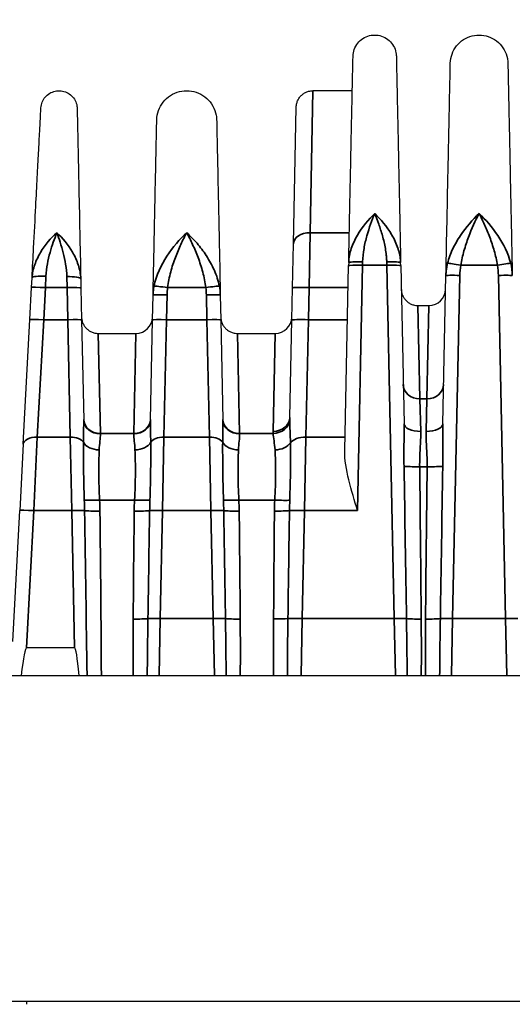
# Model space of a CAD drawing. Header units: millimetres. Extents: x 399 to 6233, y -1870 to 1602.
# Tile 612 of 656: x 5331 to 5349, y 654 to 689. Entities that reach past the tile are written whole.
import ezdxf

# ---------------------------------------------------------------- set-up
doc = ezdxf.new("R2010")
doc.units = ezdxf.units.MM
for name, color, linetype, lineweight in [('AM_5', 3, 'Continuous', 25), ('可見 (ISO)', 7, 'Continuous', 25), ('窄部可見 (ISO)', 7, 'Continuous', 35)]:
    doc.layers.add(name, color=color, linetype=linetype, lineweight=lineweight)
doc.styles.add('尺寸標註', font='romans.shx', dxfattribs={"bigfont": 'CHINESET.SHX'})
doc.dimstyles.new('CNS1$0', dxfattribs={"dimtxt": 2.5, "dimasz": 2.5, "dimexe": 1, "dimexo": 1, "dimgap": 1.5, "dimtad": 1, "dimtoh": 1, "dimdec": 1, "dimdsep": 46, "dimtxsty": '尺寸標註', "dimcen": 0, "dimclrd": 2, "dimclre": 2, "dimclrt": 1, "dimadec": 0, "dimazin": 2, "dimtp": 0.1, "dimtm": 0.1, "dimtfac": 0.71, "dimtdec": 1, "dimtmove": 0, "dimatfit": 0, "dimfxl": 0, "dimlwd": 13, "dimlwe": 13, "dimarcsym": 0})

# ---------------------------------------------------------------- blocks, each defined once
blk = doc.blocks.new('*D305')
at = {"layer": 'AM_5', "color": 2, "lineweight": 13}
for p, q in [((5352.221, 707.522), (5306.894, 707.522)), ((5307.894, 705.022), (5307.894, 609.522)), ((5325.386, 607.022), (5306.894, 607.022))]:
    blk.add_line(p, q, dxfattribs=at)
at = {"layer": 'AM_5', "color": 2, "lineweight": -2}
for points in [[(5307.477, 705.022), (5308.311, 705.022), (5307.894, 707.522)], [(5307.477, 609.522), (5308.311, 609.522), (5307.894, 607.022)]]:
    blk.add_solid(points, dxfattribs=at)
at = {"layer": 'Defpoints', "color": 0, "lineweight": -2}
for p in [(5353.221, 707.522), (5307.894, 607.022), (5326.386, 607.022)]:
    blk.add_point(p, dxfattribs=at)
at = {"layer": 'AM_5', "color": 1, "insert": (5305.144, 657.272), "char_height": 2.5, "attachment_point": 5, "rotation": 90, "style": '尺寸標註'}
blk.add_mtext('100.5', dxfattribs=at)

msp = doc.modelspace()

# ---------------------------------------------------------------- linework, layer by layer
at = {"layer": '可見 (ISO)'}
for p, q in [((5343.083, 686.322), (5341.67, 686.322)), ((5340.968, 680.819), (5341.07, 685.734)), ((5340.935, 679.243), (5340.968, 680.819)), ((5342.954, 680.151), (5342.951, 680.047)), ((5344.821, 680.047), (5344.819, 680.151)), ((5342.812, 673.406), (5342.951, 680.047)), ((5344.821, 680.047), (5344.94, 674.367)), ((5331.564, 679.261), (5331.582, 679.605)), ((5333.331, 679.566), (5333.338, 679.237)), ((5346.332, 674.367), (5346.444, 679.685)), ((5331.504, 678.109), (5331.564, 679.26)), ((5333.338, 679.245), (5333.362, 678.093)), ((5340.91, 678.092), (5340.935, 679.243)), ((5335.91, 678.093), (5335.929, 678.985)), ((5338.343, 678.985), (5338.362, 678.093)), ((5345.439, 678.609), (5345.834, 678.609)), ((5331.269, 673.627), (5331.504, 678.109)), ((5333.362, 678.093), (5333.437, 674.499)), ((5335.835, 674.499), (5335.91, 678.093)), ((5338.362, 678.093), (5338.437, 674.499)), ((5340.837, 674.595), (5340.91, 678.092)), ((5333.96, 677.609), (5335.313, 677.609)), ((5338.96, 677.609), (5340.313, 677.609)), ((5331.269, 673.627), (5331.145, 671.255)), ((5330.898, 666.544), (5331.145, 671.255)), ((5333.109, 666.322), (5331.386, 666.322)), ((5330.636, 665.322), (5435.136, 665.322)), ((5437.636, 653.622), (5328.136, 653.622)), ((5331.386, 653.622), (5331.386, 653.522))]:
    msp.add_line(p, q, dxfattribs=at)
for centre in [(5345.834, 679.209), (5335.313, 678.209), (5340.313, 678.209)]:
    msp.add_arc(centre, 0.6, 270, 358.8, dxfattribs=at)
for centre, major_axis, ratio, start_param, end_param in [((5330.136, 642.449), (-1.251, -23.873), 0.020916, 3.142688, 3.433153), ((5333.608, 642.449), (0.5, -23.873), 0.02094, 2.85069, 3.141154)]:
    msp.add_ellipse(centre, major_axis=major_axis, ratio=ratio, start_param=start_param, end_param=end_param, dxfattribs=at)
for points, knots in [([(5343.109, 687.561), (5343.11, 687.644), (5343.126, 687.728), (5343.183, 687.886), (5343.225, 687.962), (5343.33, 688.094), (5343.394, 688.152), (5343.535, 688.243), (5343.615, 688.278), (5343.778, 688.319), (5343.864, 688.326), (5344.032, 688.313), (5344.116, 688.292), (5344.271, 688.225), (5344.344, 688.179), (5344.469, 688.066), (5344.523, 687.998), (5344.606, 687.851), (5344.635, 687.77), (5344.658, 687.646), (5344.663, 687.603), (5344.664, 687.561)], [0, 0, 0, 0, 0.0250428, 0.0250428, 0.0503287, 0.0503287, 0.0756059, 0.0756059, 0.1008834, 0.1008834, 0.1261608, 0.1261608, 0.1514383, 0.1514383, 0.1767157, 0.1767157, 0.2019932, 0.2019932, 0.2272707, 0.2272707, 0.2400159, 0.2400159, 0.2400159, 0.2400159]), ([(5346.603, 687.311), (5346.606, 687.422), (5346.627, 687.534), (5346.702, 687.744), (5346.758, 687.844), (5346.897, 688.019), (5346.982, 688.096), (5347.17, 688.218), (5347.276, 688.263), (5347.493, 688.318), (5347.607, 688.328), (5347.831, 688.31), (5347.942, 688.282), (5348.148, 688.193), (5348.244, 688.131), (5348.411, 687.982), (5348.482, 687.892), (5348.592, 687.697), (5348.631, 687.589), (5348.662, 687.423), (5348.668, 687.367), (5348.669, 687.311)], [0, 0, 0, 0, 0.0333167, 0.0333167, 0.0669019, 0.0669019, 0.1004774, 0.1004774, 0.1340532, 0.1340532, 0.167629, 0.167629, 0.2012048, 0.2012048, 0.2347806, 0.2347806, 0.2683564, 0.2683564, 0.3019323, 0.3019323, 0.3188115, 0.3188115, 0.3188115, 0.3188115]), ([(5342.954, 680.151), (5342.962, 680.557), (5342.97, 680.952), (5342.978, 681.325), (5342.981, 681.485), (5342.985, 681.643), (5342.988, 681.799), (5342.999, 682.318), (5343.009, 682.807), (5343.019, 683.264), (5343.028, 683.72), (5343.037, 684.143), (5343.045, 684.533), (5343.053, 684.923), (5343.061, 685.28), (5343.068, 685.6), (5343.07, 685.711), (5343.072, 685.817), (5343.074, 685.919), (5343.078, 686.111), (5343.082, 686.287), (5343.085, 686.446), (5343.09, 686.689), (5343.095, 686.895), (5343.098, 687.061), (5343.105, 687.394), (5343.109, 687.561), (5343.109, 687.561)], [0.0264933, 0.0264933, 0.0264933, 0.0264933, 0.0679433, 0.0679433, 0.0679433, 0.0856819, 0.0856819, 0.0856819, 0.1448706, 0.1448706, 0.1448706, 0.2040592, 0.2040592, 0.2040592, 0.2632479, 0.2632479, 0.2632479, 0.2837247, 0.2837247, 0.2837247, 0.3224365, 0.3224365, 0.3224365, 0.3816251, 0.3816251, 0.3816251, 0.5, 0.5, 0.5, 0.5]), ([(5344.664, 687.561), (5344.664, 687.561), (5344.667, 687.394), (5344.674, 687.061), (5344.678, 686.895), (5344.682, 686.69), (5344.687, 686.446), (5344.69, 686.287), (5344.694, 686.111), (5344.698, 685.919), (5344.7, 685.817), (5344.702, 685.711), (5344.705, 685.6), (5344.711, 685.28), (5344.719, 684.923), (5344.727, 684.533), (5344.735, 684.144), (5344.744, 683.72), (5344.754, 683.264), (5344.763, 682.807), (5344.773, 682.318), (5344.784, 681.799), (5344.788, 681.643), (5344.791, 681.485), (5344.794, 681.325), (5344.802, 680.952), (5344.81, 680.557), (5344.819, 680.151)], [0.5000077, 0.5000077, 0.5000077, 0.5000077, 0.6183797, 0.6183797, 0.6183797, 0.6775684, 0.6775684, 0.6775684, 0.7162875, 0.7162875, 0.7162875, 0.736757, 0.736757, 0.736757, 0.7959457, 0.7959457, 0.7959457, 0.8551343, 0.8551343, 0.8551343, 0.914323, 0.914323, 0.914323, 0.9320642, 0.9320642, 0.9320642, 0.9735087, 0.9735087, 0.9735087, 0.9735087]), ([(5346.444, 679.685), (5346.455, 680.201), (5346.465, 680.697), (5346.475, 681.162), (5346.476, 681.238), (5346.478, 681.313), (5346.479, 681.389), (5346.491, 681.925), (5346.501, 682.429), (5346.511, 682.897), (5346.521, 683.364), (5346.53, 683.798), (5346.538, 684.198), (5346.547, 684.598), (5346.554, 684.966), (5346.561, 685.295), (5346.564, 685.434), (5346.567, 685.566), (5346.57, 685.692), (5346.573, 685.862), (5346.576, 686.02), (5346.579, 686.164), (5346.585, 686.414), (5346.589, 686.626), (5346.593, 686.797), (5346.6, 687.139), (5346.603, 687.311), (5346.603, 687.311)], [0.0267397, 0.0267397, 0.0267397, 0.0267397, 0.0775919, 0.0775919, 0.0775919, 0.0858976, 0.0858976, 0.0858976, 0.1450554, 0.1450554, 0.1450554, 0.2042133, 0.2042133, 0.2042133, 0.2633711, 0.2633711, 0.2633711, 0.2884173, 0.2884173, 0.2884173, 0.322529, 0.322529, 0.322529, 0.3816868, 0.3816868, 0.3816868, 0.5, 0.5, 0.5, 0.5]), ([(5348.669, 687.311), (5348.669, 687.311), (5348.672, 687.139), (5348.68, 686.797), (5348.685, 686.527), (5348.693, 686.158), (5348.703, 685.692), (5348.705, 685.566), (5348.708, 685.434), (5348.711, 685.295), (5348.718, 684.966), (5348.726, 684.598), (5348.734, 684.198), (5348.742, 683.798), (5348.752, 683.365), (5348.761, 682.897), (5348.771, 682.429), (5348.782, 681.925), (5348.793, 681.389), (5348.795, 681.314), (5348.796, 681.238), (5348.798, 681.162), (5348.807, 680.697), (5348.818, 680.201), (5348.829, 679.685)], [0.5000079, 0.5000079, 0.5000079, 0.5000079, 0.6183182, 0.6183182, 0.6183182, 0.7115983, 0.7115983, 0.7115983, 0.7366339, 0.7366339, 0.7366339, 0.7957918, 0.7957918, 0.7957918, 0.8549496, 0.8549496, 0.8549496, 0.9141075, 0.9141075, 0.9141075, 0.9224155, 0.9224155, 0.9224155, 0.9732653, 0.9732653, 0.9732653, 0.9732653]), ([(5331.902, 685.705), (5331.906, 685.775), (5331.921, 685.845), (5331.972, 685.975), (5332.01, 686.037), (5332.101, 686.145), (5332.156, 686.192), (5332.277, 686.265), (5332.344, 686.292), (5332.482, 686.322), (5332.554, 686.326), (5332.694, 686.31), (5332.764, 686.291), (5332.892, 686.231), (5332.951, 686.19), (5333.053, 686.092), (5333.097, 686.034), (5333.162, 685.909), (5333.185, 685.84), (5333.2, 685.742), (5333.202, 685.713), (5333.203, 685.685)], [0, 0, 0, 0, 0.0209405, 0.0209405, 0.0421091, 0.0421091, 0.0632694, 0.0632694, 0.08443, 0.08443, 0.1055906, 0.1055906, 0.1267512, 0.1267512, 0.1479119, 0.1479119, 0.1690725, 0.1690725, 0.1902331, 0.1902331, 0.1988858, 0.1988858, 0.1988858, 0.1988858]), ([(5336.061, 685.269), (5336.063, 685.384), (5336.085, 685.501), (5336.163, 685.72), (5336.222, 685.824), (5336.367, 686.007), (5336.455, 686.087), (5336.651, 686.213), (5336.761, 686.261), (5336.987, 686.318), (5337.106, 686.328), (5337.339, 686.309), (5337.455, 686.28), (5337.669, 686.188), (5337.77, 686.123), (5337.943, 685.967), (5338.017, 685.874), (5338.131, 685.671), (5338.172, 685.558), (5338.204, 685.386), (5338.21, 685.327), (5338.212, 685.269)], [0, 0, 0, 0, 0.0347035, 0.0347035, 0.0696795, 0.0696795, 0.1046456, 0.1046456, 0.139612, 0.139612, 0.1745784, 0.1745784, 0.2095448, 0.2095448, 0.2445112, 0.2445112, 0.2794777, 0.2794777, 0.3144441, 0.3144441, 0.3320164, 0.3320164, 0.3320164, 0.3320164]), ([(5341.07, 685.734), (5341.071, 685.758), (5341.073, 685.781), (5341.079, 685.826), (5341.083, 685.848), (5341.1, 685.913), (5341.115, 685.954), (5341.154, 686.03), (5341.177, 686.066), (5341.229, 686.131), (5341.259, 686.161), (5341.324, 686.214), (5341.36, 686.237), (5341.434, 686.275), (5341.474, 686.29), (5341.565, 686.315), (5341.618, 686.322), (5341.67, 686.322)], [0, 0, 0, 0, 0.00692113, 0.00692113, 0.01375081, 0.01375081, 0.02679823, 0.02679823, 0.0393646, 0.0393646, 0.05193098, 0.05193098, 0.06449736, 0.06449736, 0.07706374, 0.07706374, 0.09281867, 0.09281867, 0.09281867, 0.09281867]), ([(5331.582, 679.605), (5331.602, 679.977), (5331.621, 680.335), (5331.638, 680.673), (5331.666, 681.205), (5331.693, 681.708), (5331.717, 682.167), (5331.736, 682.541), (5331.754, 682.889), (5331.771, 683.212), (5331.788, 683.534), (5331.804, 683.833), (5331.818, 684.096), (5331.823, 684.196), (5331.828, 684.292), (5331.833, 684.383), (5331.84, 684.531), (5331.848, 684.667), (5331.854, 684.79), (5331.865, 684.99), (5331.873, 685.159), (5331.881, 685.296), (5331.895, 685.568), (5331.902, 685.705), (5331.902, 685.705)], [0.0306519, 0.0306519, 0.0306519, 0.0306519, 0.0761423, 0.0761423, 0.0761423, 0.1479894, 0.1479894, 0.1479894, 0.2066581, 0.2066581, 0.2066581, 0.2653269, 0.2653269, 0.2653269, 0.287704, 0.287704, 0.287704, 0.3239956, 0.3239956, 0.3239956, 0.3826644, 0.3826644, 0.3826644, 0.5, 0.5, 0.5, 0.5]), ([(5333.203, 685.685), (5333.203, 685.685), (5333.206, 685.548), (5333.212, 685.274), (5333.216, 685.053), (5333.223, 684.748), (5333.231, 684.361), (5333.233, 684.269), (5333.235, 684.173), (5333.237, 684.073), (5333.242, 683.809), (5333.249, 683.51), (5333.255, 683.187), (5333.262, 682.864), (5333.269, 682.515), (5333.277, 682.14), (5333.287, 681.681), (5333.297, 681.179), (5333.308, 680.646), (5333.316, 680.308), (5333.323, 679.948), (5333.331, 679.574)], [0.5000084, 0.5000084, 0.5000084, 0.5000084, 0.6173605, 0.6173605, 0.6173605, 0.7122881, 0.7122881, 0.7122881, 0.7347193, 0.7347193, 0.7347193, 0.7933987, 0.7933987, 0.7933987, 0.8520781, 0.8520781, 0.8520781, 0.9238154, 0.9238154, 0.9238154, 0.9694349, 0.9694349, 0.9694349, 0.9694349]), ([(5335.929, 678.985), (5335.94, 679.49), (5335.95, 679.977), (5335.959, 680.42), (5335.968, 680.847), (5335.977, 681.256), (5335.985, 681.636), (5335.993, 682.023), (5336, 682.382), (5336.007, 682.714), (5336.014, 683.046), (5336.021, 683.353), (5336.026, 683.623), (5336.029, 683.756), (5336.032, 683.882), (5336.034, 683.999), (5336.037, 684.119), (5336.039, 684.23), (5336.041, 684.333), (5336.045, 684.538), (5336.049, 684.71), (5336.052, 684.85), (5336.058, 685.129), (5336.061, 685.269), (5336.061, 685.269)], [0.0294093, 0.0294093, 0.0294093, 0.0294093, 0.089244, 0.089244, 0.089244, 0.1470574, 0.1470574, 0.1470574, 0.2058814, 0.2058814, 0.2058814, 0.2647055, 0.2647055, 0.2647055, 0.2938656, 0.2938656, 0.2938656, 0.3235296, 0.3235296, 0.3235296, 0.3823536, 0.3823536, 0.3823536, 0.5, 0.5, 0.5, 0.5]), ([(5338.212, 685.269), (5338.212, 685.269), (5338.215, 685.129), (5338.22, 684.85), (5338.225, 684.64), (5338.231, 684.356), (5338.238, 683.999), (5338.241, 683.882), (5338.243, 683.756), (5338.246, 683.623), (5338.252, 683.353), (5338.258, 683.046), (5338.265, 682.714), (5338.272, 682.382), (5338.28, 682.023), (5338.288, 681.636), (5338.296, 681.256), (5338.304, 680.847), (5338.313, 680.42), (5338.323, 679.977), (5338.333, 679.49), (5338.343, 678.985)], [0.5000084, 0.5000084, 0.5000084, 0.5000084, 0.6176498, 0.6176498, 0.6176498, 0.7061501, 0.7061501, 0.7061501, 0.735298, 0.735298, 0.735298, 0.794122, 0.794122, 0.794122, 0.8529461, 0.8529461, 0.8529461, 0.9107639, 0.9107639, 0.9107639, 0.9705942, 0.9705942, 0.9705942, 0.9705942]), ([(5344.839, 679.196), (5344.839, 679.173), (5344.841, 679.15), (5344.847, 679.105), (5344.852, 679.082), (5344.868, 679.018), (5344.884, 678.977), (5344.922, 678.901), (5344.945, 678.865), (5344.998, 678.8), (5345.028, 678.77), (5345.093, 678.717), (5345.128, 678.694), (5345.203, 678.656), (5345.242, 678.64), (5345.333, 678.616), (5345.386, 678.609), (5345.439, 678.609)], [0, 0, 0, 0, 0.00692113, 0.00692113, 0.01375081, 0.01375081, 0.02679823, 0.02679823, 0.0393646, 0.0393646, 0.05193098, 0.05193098, 0.06449736, 0.06449736, 0.07706374, 0.07706374, 0.09281981, 0.09281981, 0.09281981, 0.09281981]), ([(5333.36, 678.196), (5333.36, 678.173), (5333.362, 678.15), (5333.368, 678.105), (5333.373, 678.082), (5333.389, 678.018), (5333.405, 677.977), (5333.443, 677.901), (5333.466, 677.865), (5333.519, 677.8), (5333.549, 677.77), (5333.613, 677.717), (5333.649, 677.694), (5333.724, 677.656), (5333.763, 677.64), (5333.854, 677.616), (5333.907, 677.609), (5333.96, 677.609)], [0, 0, 0, 0, 0.00692113, 0.00692113, 0.01375081, 0.01375081, 0.02679823, 0.02679823, 0.0393646, 0.0393646, 0.05193098, 0.05193098, 0.06449736, 0.06449736, 0.07706374, 0.07706374, 0.09281981, 0.09281981, 0.09281981, 0.09281981]), ([(5338.36, 678.196), (5338.36, 678.173), (5338.362, 678.15), (5338.368, 678.105), (5338.373, 678.082), (5338.389, 678.018), (5338.405, 677.977), (5338.443, 677.901), (5338.466, 677.865), (5338.519, 677.8), (5338.549, 677.77), (5338.613, 677.717), (5338.649, 677.694), (5338.724, 677.656), (5338.763, 677.64), (5338.854, 677.616), (5338.907, 677.609), (5338.96, 677.609)], [0, 0, 0, 0, 0.00692113, 0.00692113, 0.01375081, 0.01375081, 0.02679823, 0.02679823, 0.0393646, 0.0393646, 0.05193098, 0.05193098, 0.06449736, 0.06449736, 0.07706374, 0.07706374, 0.09281981, 0.09281981, 0.09281981, 0.09281981]), ([(5343.267, 671.246), (5343.163, 671.597), (5343.049, 671.977), (5342.871, 672.72), (5342.805, 673.083), (5342.812, 673.406)], [-0.6655719, -0.6655719, -0.6655719, -0.6655719, -0.555783, -0.555783, -0.4460779, -0.4460779, -0.4460779, -0.4460779])]:
    msp.add_open_spline(points, degree=3, knots=knots, dxfattribs=at)
at = {"layer": '窄部可見 (ISO)'}
for p, q in [((5341.67, 686.322), (5341.567, 681.221)), ((5341.567, 681.221), (5341.534, 679.252)), ((5341.567, 681.221), (5342.976, 681.221)), ((5343.451, 680.054), (5343.453, 680.179)), ((5344.319, 680.179), (5344.321, 680.054)), ((5343.451, 680.054), (5343.267, 671.246)), ((5344.321, 680.054), (5343.451, 680.054)), ((5344.587, 667.369), (5344.321, 680.054)), ((5348.293, 680.054), (5346.98, 680.054)), ((5332.064, 679.252), (5332.082, 679.665)), ((5332.831, 679.646), (5332.838, 679.252)), ((5346.944, 679.691), (5346.686, 667.369)), ((5348.587, 667.369), (5348.329, 679.691)), ((5332.064, 679.252), (5332.003, 678.1)), ((5332.838, 679.252), (5332.064, 679.252)), ((5332.862, 678.1), (5332.838, 679.252)), ((5337.822, 679.252), (5336.45, 679.252)), ((5341.534, 679.252), (5341.51, 678.1)), ((5342.935, 679.252), (5341.534, 679.252)), ((5336.429, 678.991), (5336.41, 678.1)), ((5337.862, 678.1), (5337.843, 678.991)), ((5345.439, 678.609), (5345.51, 675.261)), ((5345.834, 678.609), (5345.762, 675.261)), ((5332.003, 678.1), (5331.768, 673.882)), ((5332.003, 678.1), (5332.862, 678.1)), ((5332.956, 673.882), (5332.862, 678.1)), ((5336.41, 678.1), (5336.316, 673.882)), ((5336.41, 678.1), (5337.862, 678.1)), ((5337.956, 673.882), (5337.862, 678.1)), ((5341.51, 678.1), (5341.415, 673.882)), ((5341.51, 678.1), (5342.911, 678.1)), ((5333.96, 677.609), (5334.037, 674.018)), ((5335.313, 677.609), (5335.236, 674.018)), ((5338.96, 677.609), (5339.037, 674.018)), ((5340.313, 677.609), (5340.237, 674.092)), ((5345.51, 675.261), (5345.762, 675.261)), ((5345.54, 674.091), (5345.51, 675.261)), ((5345.762, 675.261), (5345.732, 674.091)), ((5331.644, 671.246), (5331.768, 673.882)), ((5332.956, 673.882), (5331.768, 673.882)), ((5332.956, 673.882), (5333.006, 671.246)), ((5334.037, 674.018), (5335.236, 674.018)), ((5334.037, 674.001), (5334.037, 674.018)), ((5335.236, 674.018), (5335.235, 674.001)), ((5336.267, 671.246), (5336.316, 673.882)), ((5337.956, 673.882), (5336.316, 673.882)), ((5337.956, 673.882), (5338.006, 671.246)), ((5339.037, 674.018), (5340.238, 674.018)), ((5339.037, 674.001), (5339.037, 674.018)), ((5341.367, 671.246), (5341.415, 673.882)), ((5342.822, 673.882), (5341.415, 673.882)), ((5333.427, 673.418), (5333.427, 673.418)), ((5335.845, 673.418), (5335.845, 673.418)), ((5338.427, 673.418), (5338.427, 673.418)), ((5340.864, 673.418), (5340.864, 673.418)), ((5345.77, 672.824), (5345.502, 672.824)), ((5333.459, 671.584), (5333.459, 671.584)), ((5335.263, 671.625), (5334.01, 671.625)), ((5335.813, 671.584), (5335.813, 671.584)), ((5338.459, 671.584), (5338.459, 671.584)), ((5340.299, 671.625), (5339.01, 671.625)), ((5340.835, 671.584), (5340.835, 671.584)), ((5331.644, 671.246), (5331.386, 666.322)), ((5333.006, 671.246), (5331.644, 671.246)), ((5333.109, 666.322), (5333.006, 671.246)), ((5336.267, 671.246), (5336.186, 667.369)), ((5338.006, 671.246), (5336.267, 671.246)), ((5338.087, 667.369), (5338.006, 671.246)), ((5341.367, 671.246), (5341.285, 667.369)), ((5343.267, 671.246), (5341.367, 671.246)), ((5336.143, 665.322), (5336.186, 667.369)), ((5336.186, 667.369), (5338.087, 667.369)), ((5338.087, 667.369), (5338.13, 665.322)), ((5341.243, 665.322), (5341.285, 667.369)), ((5341.285, 667.369), (5344.587, 667.369)), ((5344.587, 667.369), (5344.63, 665.322)), ((5346.643, 665.322), (5346.686, 667.369)), ((5346.686, 667.369), (5348.587, 667.369)), ((5348.587, 667.369), (5348.63, 665.322))]:
    msp.add_line(p, q, dxfattribs=at)
for centre, major_axis, ratio, start_param, end_param in [((5341.567, 680.806), (-0.6, 0.013), 0.69138, 4.72687, 6.283185), ((5343.173, 681.083), (-0.5, 0.01), 0.691378, 2.40811, 2.408131), ((5343.453, 680.141), (-0.5, 0.01), 0.076588, 4.713993, 6.283185), ((5343.451, 680.036), (-0.5, 0.01), 0.034892, 4.71312, 6.283185), ((5344.321, 680.036), (0.5, 0.01), 0.034892, 0, 1.570065), ((5346.98, 680.036), (-0.492, 0.09), 0.034327, 4.718689, 6.047495), ((5348.293, 680.036), (0.492, 0.09), 0.034327, 0.235691, 1.564496), ((5332.064, 679.234), (-0.499, 0.026), 0.034852, 4.714215, 6.283185), ((5332.838, 679.234), (0.5, 0.01), 0.034892, 0, 1.570065), ((5336.45, 679.234), (-0.495, 0.072), 0.034539, 4.717398, 6.113427), ((5337.822, 679.234), (0.495, 0.072), 0.034539, 0.169758, 1.565787), ((5341.534, 679.231), (-0.6, 0.013), 0.034892, 4.71312, 6.283185), ((5332.003, 678.083), (-0.499, 0.026), 0.034852, 4.714215, 6.283185), ((5332.862, 678.083), (0.5, 0.01), 0.034892, 0, 1.570065), ((5336.41, 678.083), (-0.5, 0.01), 0.034892, 4.71312, 6.283185), ((5337.862, 678.083), (0.5, 0.01), 0.034892, 0, 1.570065), ((5341.51, 678.079), (-0.6, 0.013), 0.034892, 4.71312, 6.283185), ((5345.51, 675.784), (-0.6, -0.013), 0.871195, 0, 1.552549), ((5345.762, 675.784), (0.6, -0.013), 0.871195, 4.730636, 6.283185), ((5334.037, 674.532), (-0.6, -0.013), 0.856313, 0, 1.552861), ((5334.037, 674.512), (-0.6, -0.013), 0.850862, 0, 1.552975), ((5335.235, 674.512), (0.6, -0.013), 0.850862, 4.73021, 6.283185), ((5335.236, 674.532), (0.6, -0.013), 0.856313, 4.730324, 6.283185), ((5339.037, 674.532), (-0.6, -0.013), 0.856313, 0, 1.552861), ((5339.037, 674.512), (-0.6, -0.013), 0.850862, 0, 1.552975), ((5340.237, 674.608), (0.6, -0.013), 0.859283, 4.730386, 6.283185), ((5340.238, 674.532), (0.599, 0.028), 0.856112, 4.672228, 6.168877), ((5345.54, 674.38), (-0.6, -0.013), 0.481235, 0, 1.560716), ((5345.732, 674.38), (0.6, -0.013), 0.481235, 4.722469, 6.283185), ((5331.768, 673.601), (-0.499, 0.026), 0.561617, 4.741814, 6.283185), ((5332.956, 673.601), (0.5, 0.01), 0.56206, 0.324392, 1.559023), ((5336.316, 673.601), (-0.5, 0.01), 0.56206, 4.724162, 5.958793), ((5337.956, 673.601), (0.5, 0.01), 0.56206, 0.324392, 1.559023), ((5341.415, 673.545), (-0.6, 0.013), 0.56206, 4.724162, 5.89911), ((5333.994, 673.82), (-0.6, 0.02), 0.658485, 0.357875, 1.592999), ((5335.278, 673.82), (0.6, 0.02), 0.658485, 4.690186, 5.92531), ((5338.994, 673.82), (-0.6, 0.02), 0.658485, 0.357875, 1.592999), ((5340.308, 673.821), (0.599, 0.027), 0.65857, 4.682756, 5.858717), ((5344.134, 688.978), (0.964, -45.999), 0.010868, 1.081508, 1.212085), ((5345.502, 672.859), (-0.6, -0.007), 0.058754, 0.357898, 1.570091), ((5344.781, 680.191), (-0.533, 32.384), 0.019013, 4.304483, 4.482558), ((5346.491, 680.191), (0.533, 32.384), 0.019013, 1.800628, 1.978702), ((5345.77, 672.859), (0.6, -0.007), 0.058754, 4.713094, 5.925287), ((5347.139, 688.978), (-0.964, -45.999), 0.010868, 5.0711, 5.201678), ((5334.01, 671.66), (0.599, 0.027), 0.058699, 3.540675, 4.709747), ((5330.456, 670.834), (0.015, 8.387), 0.359374, 4.762021, 4.807062), ((5322.342, 671.103), (11.679, 0), 0.998272, 0.010815, 0.044766), ((5346.93, 671.103), (-11.679, 0), 0.998272, 6.23842, 6.27237), ((5335.263, 671.66), (0.599, -0.027), 0.058699, 4.715031, 5.884103), ((5338.817, 670.834), (0.015, -8.387), 0.359374, 4.617716, 4.662757), ((5339.01, 671.66), (0.599, 0.027), 0.058699, 3.540675, 4.709747), ((5335.456, 670.834), (0.015, 8.387), 0.359374, 4.762021, 4.807062), ((5327.342, 671.103), (11.679, 0), 0.998272, 0.010815, 0.044766), ((5350.357, 671.138), (-10.07, 0), 0.998272, 6.234735, 6.273976), ((5340.299, 671.66), (0.599, -0.029), 0.058689, 4.715248, 5.8287), ((5344.998, 670.822), (0.098, -8.678), 0.48068, 4.615075, 4.658173), ((5331.644, 671.229), (-0.499, 0.026), 0.034852, 4.714215, 6.283185), ((5333.006, 671.229), (0.5, 0.01), 0.034892, 0.394772, 1.570065), ((5332.634, 688.978), (0.964, -45.999), 0.010868, 1.03039, 1.174793), ((5334.021, 671.265), (0.6, 0.007), 0.058755, 3.536831, 4.711744), ((5335.993, 679.91), (0.529, 32.381), 0.019208, 1.842505, 1.969301), ((5335.252, 671.265), (0.6, -0.007), 0.058755, 4.713034, 5.887947), ((8463.666, 620.006), (-3128.226, -18.641), 0.998953, 6.260823, 6.262063), ((5336.267, 671.229), (-0.5, 0.01), 0.034892, 4.71312, 5.888413), ((5338.006, 671.229), (0.5, 0.01), 0.034892, 0.394772, 1.570065), ((2210.606, 620.006), (3128.226, -18.641), 0.998953, 0.021122, 0.022363), ((5339.021, 671.265), (0.6, 0.007), 0.058755, 3.536831, 4.711744), ((5338.28, 679.91), (-0.529, 32.381), 0.019208, 4.313885, 4.44068), ((5341.131, 682.461), (0.566, 35.382), 0.019792, 1.894088, 2.012194), ((5340.287, 671.266), (0.6, -0.006), 0.058756, 4.712939, 5.831699), ((8200.757, 627.993), (-2860.217, -15.262), 0.998902, 6.262704, 6.264061), ((5341.367, 671.225), (0.6, -0.013), 0.034892, 1.571527, 2.690649), ((5335.215, 667.389), (0.6, -0.005), 0.058756, 4.712873, 5.794533), ((5336.186, 667.351), (-0.5, 0.01), 0.034892, 4.71312, 5.795128), ((5338.087, 667.351), (0.5, 0.01), 0.034892, 0.488057, 1.570065), ((5339.058, 667.389), (0.6, 0.005), 0.058756, 3.630245, 4.711905), ((5340.256, 667.391), (0.6, -0.004), 0.058757, 4.712779, 5.743713), ((5341.285, 667.348), (0.6, -0.013), 0.034892, 1.571527, 2.60279), ((5344.587, 667.351), (-0.5, -0.01), 0.034892, 3.62965, 4.711658), ((5345.558, 667.389), (0.6, 0.005), 0.058756, 3.630245, 4.711905), ((5345.715, 667.389), (0.6, -0.005), 0.058756, 4.712873, 5.794533), ((5346.686, 667.351), (-0.5, 0.01), 0.034892, 4.71312, 5.795128), ((5348.587, 667.351), (0.5, 0.01), 0.034892, 0.488057, 1.570065)]:
    msp.add_ellipse(centre, major_axis=major_axis, ratio=ratio, start_param=start_param, end_param=end_param, dxfattribs=at)
for points, knots in [([(5342.954, 680.151), (5342.957, 680.32), (5342.992, 680.491), (5343.047, 680.657), (5343.102, 680.823), (5343.178, 680.986), (5343.265, 681.136), (5343.439, 681.437), (5343.663, 681.703), (5343.886, 681.911)], [-0.00000006, -0.00000006, -0.00000006, -0.00000006, 0.000531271, 0.000531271, 0.000531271, 0.001062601, 0.001062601, 0.001062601, 0.002125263, 0.002125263, 0.002125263, 0.002125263]), ([(5343.886, 681.911), (5343.788, 681.674), (5343.689, 681.407), (5343.567, 680.971), (5343.531, 680.817), (5343.475, 680.504), (5343.456, 680.344), (5343.453, 680.179)], [-0.000011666, -0.000011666, -0.000011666, -0.000011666, 0.000975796, 0.000975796, 0.001469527, 0.001469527, 0.001963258, 0.001963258, 0.001963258, 0.001963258]), ([(5343.886, 681.911), (5344.105, 681.707), (5344.322, 681.45), (5344.496, 681.154), (5344.5, 681.148), (5344.503, 681.143), (5344.507, 681.137), (5344.592, 680.99), (5344.666, 680.833), (5344.72, 680.673), (5344.722, 680.668), (5344.724, 680.663), (5344.725, 680.657), (5344.739, 680.617), (5344.751, 680.576), (5344.762, 680.536), (5344.773, 680.495), (5344.782, 680.453), (5344.79, 680.411), (5344.799, 680.367), (5344.806, 680.322), (5344.811, 680.276), (5344.813, 680.253), (5344.815, 680.23), (5344.817, 680.207), (5344.818, 680.189), (5344.818, 680.168), (5344.819, 680.152)], [-0.000011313, -0.000011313, -0.000011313, -0.000011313, 0.001030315, 0.001030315, 0.001030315, 0.001050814, 0.001050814, 0.001050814, 0.001565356, 0.001565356, 0.001565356, 0.001581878, 0.001581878, 0.001581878, 0.001711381, 0.001711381, 0.001711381, 0.001843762, 0.001843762, 0.001843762, 0.001984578, 0.001984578, 0.001984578, 0.002055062, 0.002055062, 0.002055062, 0.002112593, 0.002112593, 0.002112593, 0.002112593]), ([(5344.319, 680.179), (5344.319, 680.184), (5344.319, 680.189), (5344.319, 680.194), (5344.318, 680.206), (5344.318, 680.218), (5344.318, 680.229), (5344.317, 680.25), (5344.316, 680.271), (5344.314, 680.291), (5344.312, 680.332), (5344.308, 680.373), (5344.304, 680.414), (5344.296, 680.495), (5344.284, 680.575), (5344.27, 680.655), (5344.243, 680.813), (5344.206, 680.968), (5344.165, 681.114), (5344.124, 681.26), (5344.079, 681.399), (5344.032, 681.533), (5343.985, 681.666), (5343.935, 681.793), (5343.886, 681.911)], [0, 0, 0, 0, 0.000015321, 0.000015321, 0.000015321, 0.000050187, 0.000050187, 0.000050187, 0.000112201, 0.000112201, 0.000112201, 0.000236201, 0.000236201, 0.000236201, 0.000484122, 0.000484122, 0.000484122, 0.000978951, 0.000978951, 0.000978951, 0.001470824, 0.001470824, 0.001470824, 0.001961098, 0.001961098, 0.001961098, 0.001961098]), ([(5346.502, 680.128), (5346.546, 680.304), (5346.612, 680.477), (5346.69, 680.643), (5346.769, 680.809), (5346.863, 680.971), (5346.964, 681.122), (5347.166, 681.424), (5347.401, 681.693), (5347.636, 681.911)], [0, 0, 0, 0, 0.000558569, 0.000558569, 0.000558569, 0.001117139, 0.001117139, 0.001117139, 0.002234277, 0.002234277, 0.002234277, 0.002234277]), ([(5347.636, 681.911), (5347.503, 681.659), (5347.371, 681.375), (5347.196, 680.906), (5347.141, 680.741), (5347.046, 680.405), (5347.007, 680.232), (5346.98, 680.054)], [-0.000011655, -0.000011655, -0.000011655, -0.000011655, 0.001067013, 0.001067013, 0.001606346, 0.001606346, 0.00214568, 0.00214568, 0.00214568, 0.00214568]), ([(5347.636, 681.911), (5347.871, 681.693), (5348.104, 681.428), (5348.308, 681.124), (5348.511, 680.819), (5348.682, 680.481), (5348.77, 680.128)], [-0.000011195, -0.000011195, -0.000011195, -0.000011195, 0.001104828, 0.001104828, 0.001104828, 0.002220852, 0.002220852, 0.002220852, 0.002220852]), ([(5348.293, 680.054), (5348.266, 680.232), (5348.226, 680.405), (5348.179, 680.573), (5348.132, 680.741), (5348.077, 680.906), (5348.018, 681.062), (5347.96, 681.219), (5347.898, 681.367), (5347.833, 681.509), (5347.769, 681.65), (5347.702, 681.786), (5347.636, 681.911)], [0, 0, 0, 0, 0.000534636, 0.000534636, 0.000534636, 0.001069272, 0.001069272, 0.001069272, 0.001603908, 0.001603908, 0.001603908, 0.002138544, 0.002138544, 0.002138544, 0.002138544]), ([(5331.582, 679.605), (5331.591, 679.764), (5331.627, 679.925), (5331.68, 680.078), (5331.733, 680.231), (5331.806, 680.381), (5331.888, 680.519), (5332.053, 680.797), (5332.263, 681.038), (5332.473, 681.221)], [-0.00000006, -0.00000006, -0.00000006, -0.00000006, 0.000493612, 0.000493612, 0.000493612, 0.000987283, 0.000987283, 0.000987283, 0.001974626, 0.001974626, 0.001974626, 0.001974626]), ([(5332.473, 681.221), (5332.388, 681.01), (5332.302, 680.773), (5332.193, 680.381), (5332.16, 680.243), (5332.108, 679.96), (5332.088, 679.815), (5332.082, 679.665)], [-0.000011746, -0.000011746, -0.000011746, -0.000011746, 0.000902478, 0.000902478, 0.001359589, 0.001359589, 0.001816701, 0.001816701, 0.001816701, 0.001816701]), ([(5332.473, 681.221), (5332.676, 681.038), (5332.878, 680.797), (5333.037, 680.521), (5333.04, 680.516), (5333.043, 680.51), (5333.046, 680.504), (5333.123, 680.369), (5333.189, 680.224), (5333.239, 680.074), (5333.242, 680.067), (5333.244, 680.06), (5333.246, 680.053), (5333.297, 679.894), (5333.328, 679.735), (5333.331, 679.574)], [-0.000011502, -0.000011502, -0.000011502, -0.000011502, 0.000964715, 0.000964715, 0.000964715, 0.000984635, 0.000984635, 0.000984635, 0.001460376, 0.001460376, 0.001460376, 0.001482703, 0.001482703, 0.001482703, 0.001980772, 0.001980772, 0.001980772, 0.001980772]), ([(5332.831, 679.646), (5332.828, 679.798), (5332.812, 679.945), (5332.789, 680.089), (5332.766, 680.233), (5332.736, 680.369), (5332.703, 680.501), (5332.636, 680.765), (5332.553, 681.009), (5332.473, 681.221)], [0, 0, 0, 0, 0.000457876, 0.000457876, 0.000457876, 0.000914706, 0.000914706, 0.000914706, 0.001829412, 0.001829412, 0.001829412, 0.001829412]), ([(5335.963, 679.308), (5336.036, 679.69), (5336.213, 680.062), (5336.424, 680.387), (5336.635, 680.711), (5336.886, 680.997), (5337.136, 681.221)], [0, 0, 0, 0, 0.00119489, 0.00119489, 0.00119489, 0.002389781, 0.002389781, 0.002389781, 0.002389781]), ([(5337.136, 681.221), (5337.065, 681.092), (5336.993, 680.952), (5336.924, 680.803), (5336.856, 680.656), (5336.791, 680.501), (5336.73, 680.338), (5336.668, 680.173), (5336.61, 679.997), (5336.562, 679.816), (5336.513, 679.633), (5336.474, 679.446), (5336.45, 679.252)], [-0.000011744, -0.000011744, -0.000011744, -0.000011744, 0.000565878, 0.000565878, 0.000565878, 0.001135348, 0.001135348, 0.001135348, 0.001714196, 0.001714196, 0.001714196, 0.002298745, 0.002298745, 0.002298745, 0.002298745]), ([(5337.136, 681.221), (5337.199, 681.165), (5337.261, 681.106), (5337.323, 681.042), (5337.385, 680.979), (5337.447, 680.912), (5337.507, 680.843), (5337.623, 680.708), (5337.733, 680.562), (5337.837, 680.404), (5337.84, 680.399), (5337.844, 680.394), (5337.847, 680.388), (5337.95, 680.23), (5338.045, 680.06), (5338.122, 679.886), (5338.125, 679.88), (5338.128, 679.874), (5338.131, 679.868), (5338.21, 679.687), (5338.273, 679.499), (5338.309, 679.308)], [-0.00001134, -0.00001134, -0.00001134, -0.00001134, 0.00028763, 0.00028763, 0.00028763, 0.0005866, 0.0005866, 0.0005866, 0.001165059, 0.001165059, 0.001165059, 0.001184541, 0.001184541, 0.001184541, 0.001762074, 0.001762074, 0.001762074, 0.001782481, 0.001782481, 0.001782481, 0.002380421, 0.002380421, 0.002380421, 0.002380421]), ([(5337.822, 679.252), (5337.799, 679.443), (5337.76, 679.629), (5337.712, 679.809), (5337.664, 679.99), (5337.607, 680.166), (5337.545, 680.332), (5337.484, 680.497), (5337.417, 680.654), (5337.348, 680.803), (5337.279, 680.952), (5337.207, 681.093), (5337.136, 681.221)], [0, 0, 0, 0, 0.000572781, 0.000572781, 0.000572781, 0.001145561, 0.001145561, 0.001145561, 0.001718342, 0.001718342, 0.001718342, 0.002291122, 0.002291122, 0.002291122, 0.002291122]), ([(5344.819, 680.151), (5344.818, 680.161), (5344.765, 680.17), (5344.672, 680.175), (5344.58, 680.18), (5344.45, 680.182), (5344.319, 680.179)], [0, 0, 0, 0, 0.5, 0.5, 0.5, 1, 1, 1, 1]), ([(5346.444, 679.685), (5346.444, 679.693), (5346.444, 679.701), (5346.444, 679.71), (5346.445, 679.719), (5346.445, 679.728), (5346.446, 679.737), (5346.446, 679.756), (5346.448, 679.775), (5346.449, 679.793), (5346.452, 679.831), (5346.455, 679.868), (5346.46, 679.905), (5346.467, 679.961), (5346.477, 680.016), (5346.489, 680.071), (5346.493, 680.09), (5346.497, 680.109), (5346.502, 680.128)], [-0.00000006, -0.00000006, -0.00000006, -0.00000006, 0.0000257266, 0.0000257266, 0.0000257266, 0.0000544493, 0.0000544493, 0.0000544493, 0.000111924, 0.000111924, 0.000111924, 0.0002271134, 0.0002271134, 0.0002271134, 0.0003995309, 0.0003995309, 0.0003995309, 0.0004594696, 0.0004594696, 0.0004594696, 0.0004594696]), ([(5331.582, 679.605), (5331.583, 679.627), (5331.638, 679.646), (5331.73, 679.657), (5331.822, 679.669), (5331.952, 679.671), (5332.082, 679.665)], [0, 0, 0, 0, 0.5, 0.5, 0.5, 1, 1, 1, 1]), ([(5332.831, 679.646), (5332.962, 679.649), (5333.091, 679.643), (5333.184, 679.629), (5333.276, 679.616), (5333.33, 679.595), (5333.331, 679.574)], [0, 0, 0, 0, 0.5, 0.5, 0.5, 0.9998722, 0.9998722, 0.9998722, 0.9998722]), ([(5346.944, 679.691), (5346.813, 679.694), (5346.683, 679.695), (5346.59, 679.694), (5346.498, 679.693), (5346.444, 679.69), (5346.444, 679.685)], [0, 0, 0, 0, 0.5, 0.5, 0.5, 1, 1, 1, 1]), ([(5348.329, 679.691), (5348.46, 679.694), (5348.59, 679.695), (5348.682, 679.694), (5348.775, 679.692), (5348.829, 679.689), (5348.829, 679.685)], [0, 0, 0, 0, 0.5, 0.5, 0.5, 1, 1, 1, 1]), ([(5335.929, 678.985), (5335.929, 678.99), (5335.929, 678.996), (5335.93, 679.003), (5335.93, 679.009), (5335.93, 679.016), (5335.93, 679.023), (5335.931, 679.036), (5335.932, 679.05), (5335.932, 679.064), (5335.934, 679.091), (5335.936, 679.118), (5335.939, 679.145), (5335.945, 679.199), (5335.953, 679.254), (5335.963, 679.308)], [-0.00000006, -0.00000006, -0.00000006, -0.00000006, 0.0000185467, 0.0000185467, 0.0000185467, 0.0000394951, 0.0000394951, 0.0000394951, 0.0000814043, 0.0000814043, 0.0000814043, 0.0001653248, 0.0001653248, 0.0001653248, 0.0003340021, 0.0003340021, 0.0003340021, 0.0003340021]), ([(5336.429, 678.991), (5336.298, 678.994), (5336.168, 678.995), (5336.076, 678.994), (5335.983, 678.993), (5335.929, 678.989), (5335.929, 678.985)], [0, 0, 0, 0, 0.5, 0.5, 0.5, 1, 1, 1, 1]), ([(5337.843, 678.991), (5337.974, 678.994), (5338.104, 678.995), (5338.197, 678.993), (5338.289, 678.992), (5338.343, 678.989), (5338.343, 678.985)], [0, 0, 0, 0, 0.5, 0.5, 0.5, 1, 1, 1, 1]), ([(5333.428, 673.701), (5333.428, 673.843), (5333.431, 673.983), (5333.434, 674.121), (5333.437, 674.25), (5333.44, 674.376), (5333.437, 674.499)], [0, 0, 0, 0, 0.000535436, 0.000535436, 0.000535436, 0.00103578, 0.00103578, 0.00103578, 0.00103578]), ([(5335.835, 674.499), (5335.833, 674.376), (5335.835, 674.25), (5335.838, 674.121), (5335.841, 673.983), (5335.844, 673.843), (5335.844, 673.701)], [0.000000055, 0.000000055, 0.000000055, 0.000000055, 0.000500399, 0.000500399, 0.000500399, 0.001035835, 0.001035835, 0.001035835, 0.001035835]), ([(5338.428, 673.701), (5338.428, 673.843), (5338.431, 673.983), (5338.434, 674.121), (5338.437, 674.25), (5338.44, 674.376), (5338.437, 674.499)], [0, 0, 0, 0, 0.000535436, 0.000535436, 0.000535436, 0.00103578, 0.00103578, 0.00103578, 0.00103578]), ([(5344.94, 672.84), (5344.936, 673.098), (5344.937, 673.355), (5344.939, 673.61), (5344.939, 673.616), (5344.939, 673.622), (5344.939, 673.629), (5344.942, 673.877), (5344.945, 674.124), (5344.94, 674.367)], [0, 0, 0, 0, 0.000774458, 0.000774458, 0.000774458, 0.000793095, 0.000793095, 0.000793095, 0.001548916, 0.001548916, 0.001548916, 0.001548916]), ([(5346.332, 674.367), (5346.327, 674.123), (5346.331, 673.874), (5346.333, 673.624), (5346.333, 673.619), (5346.333, 673.614), (5346.333, 673.609), (5346.335, 673.354), (5346.336, 673.098), (5346.332, 672.84)], [0, 0, 0, 0, 0.000759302, 0.000759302, 0.000759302, 0.000774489, 0.000774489, 0.000774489, 0.001548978, 0.001548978, 0.001548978, 0.001548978]), ([(5334.037, 674.001), (5334.039, 673.922), (5334.03, 673.834), (5334.02, 673.738), (5334.01, 673.642), (5333.999, 673.538), (5333.994, 673.425)], [0, 0, 0, 0, 0.000446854, 0.000446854, 0.000446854, 0.000893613, 0.000893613, 0.000893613, 0.000893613]), ([(5335.278, 673.425), (5335.274, 673.538), (5335.263, 673.642), (5335.253, 673.738), (5335.243, 673.834), (5335.233, 673.922), (5335.235, 674.001)], [0, 0, 0, 0, 0.000446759, 0.000446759, 0.000446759, 0.000893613, 0.000893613, 0.000893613, 0.000893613]), ([(5339.037, 674.001), (5339.039, 673.922), (5339.03, 673.834), (5339.02, 673.738), (5339.01, 673.642), (5338.999, 673.538), (5338.994, 673.425)], [0, 0, 0, 0, 0.000446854, 0.000446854, 0.000446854, 0.000893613, 0.000893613, 0.000893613, 0.000893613]), ([(5345.54, 674.091), (5345.545, 673.895), (5345.531, 673.692), (5345.508, 673.267), (5345.499, 673.046), (5345.502, 672.824)], [0, 0, 0, 0, 0.000661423, 0.000661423, 0.001322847, 0.001322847, 0.001322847, 0.001322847]), ([(5345.77, 672.824), (5345.773, 673.047), (5345.764, 673.264), (5345.741, 673.688), (5345.728, 673.896), (5345.732, 674.091)], [0, 0, 0, 0, 0.000661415, 0.000661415, 0.001322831, 0.001322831, 0.001322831, 0.001322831]), ([(5333.458, 671.622), (5333.446, 672), (5333.437, 672.365), (5333.427, 673.07), (5333.427, 673.4), (5333.428, 673.701)], [0, 0, 0, 0, 0.001125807, 0.001125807, 0.002251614, 0.002251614, 0.002251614, 0.002251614]), ([(5333.994, 673.425), (5333.984, 673.174), (5333.977, 672.892), (5333.979, 672.585), (5333.981, 672.277), (5333.992, 671.957), (5334.01, 671.625)], [0, 0, 0, 0, 0.000987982, 0.000987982, 0.000987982, 0.001975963, 0.001975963, 0.001975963, 0.001975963]), ([(5335.263, 671.625), (5335.281, 671.957), (5335.291, 672.28), (5335.293, 672.588), (5335.295, 672.895), (5335.288, 673.174), (5335.278, 673.425)], [0, 0, 0, 0, 0.000987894, 0.000987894, 0.000987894, 0.001975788, 0.001975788, 0.001975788, 0.001975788]), ([(5335.844, 673.701), (5335.846, 673.4), (5335.845, 673.073), (5335.841, 672.72), (5335.836, 672.367), (5335.827, 672), (5335.815, 671.622)], [0, 0, 0, 0, 0.001125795, 0.001125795, 0.001125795, 0.00225159, 0.00225159, 0.00225159, 0.00225159]), ([(5338.458, 671.622), (5338.446, 671.999), (5338.437, 672.365), (5338.427, 673.071), (5338.427, 673.4), (5338.428, 673.701)], [0, 0, 0, 0, 0.001138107, 0.001138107, 0.002276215, 0.002276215, 0.002276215, 0.002276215]), ([(5338.994, 673.425), (5338.984, 673.174), (5338.977, 672.892), (5338.979, 672.585), (5338.981, 672.277), (5338.992, 671.957), (5339.01, 671.625)], [0, 0, 0, 0, 0.000987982, 0.000987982, 0.000987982, 0.001975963, 0.001975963, 0.001975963, 0.001975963]), ([(5340.299, 671.625), (5340.318, 671.957), (5340.329, 672.284), (5340.33, 672.892), (5340.322, 673.179), (5340.308, 673.426)], [0, 0, 0, 0, 0.00099613, 0.00099613, 0.001992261, 0.001992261, 0.001992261, 0.001992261]), ([(5340.862, 673.683), (5340.865, 673.389), (5340.866, 673.058), (5340.863, 672.711), (5340.859, 672.363), (5340.85, 671.994), (5340.836, 671.619)], [0.001060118, 0.001060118, 0.001060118, 0.001060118, 0.002188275, 0.002188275, 0.002188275, 0.003316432, 0.003316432, 0.003316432, 0.003316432]), ([(5335.744, 667.368), (5335.739, 667.036), (5335.735, 666.703), (5335.73, 666.369), (5335.726, 666.02), (5335.723, 665.671), (5335.72, 665.322)], [0, 0, 0, 0, 0.001000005, 0.001000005, 0.001000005, 0.002048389, 0.002048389, 0.002048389, 0.002048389]), ([(5338.553, 665.322), (5338.55, 665.641), (5338.547, 665.96), (5338.543, 666.28), (5338.539, 666.643), (5338.534, 667.006), (5338.528, 667.368)], [0.000041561, 0.000041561, 0.000041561, 0.000041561, 0.001000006, 0.001000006, 0.001000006, 0.00208995, 0.00208995, 0.00208995, 0.00208995]), ([(5340.771, 667.369), (5340.765, 666.97), (5340.761, 666.57), (5340.757, 666.17), (5340.754, 665.888), (5340.752, 665.605), (5340.751, 665.322)], [0, 0, 0, 0, 0.001200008, 0.001200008, 0.001200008, 0.002049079, 0.002049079, 0.002049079, 0.002049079]), ([(5345.053, 665.322), (5345.05, 665.641), (5345.047, 665.96), (5345.043, 666.28), (5345.039, 666.643), (5345.034, 667.006), (5345.028, 667.368)], [0.000041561, 0.000041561, 0.000041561, 0.000041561, 0.001000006, 0.001000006, 0.001000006, 0.00208995, 0.00208995, 0.00208995, 0.00208995]), ([(5346.244, 667.368), (5346.239, 667.036), (5346.235, 666.703), (5346.23, 666.369), (5346.226, 666.02), (5346.223, 665.671), (5346.22, 665.322)], [0, 0, 0, 0, 0.001000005, 0.001000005, 0.001000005, 0.002048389, 0.002048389, 0.002048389, 0.002048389])]:
    msp.add_open_spline(points, degree=3, knots=knots, dxfattribs=at)
for points in [[(5346.98, 680.054), (5346.958, 679.934), (5346.946, 679.813), (5346.944, 679.691)], [(5348.329, 679.691), (5348.326, 679.813), (5348.315, 679.934), (5348.293, 680.054)], [(5348.77, 680.128), (5348.807, 679.982), (5348.825, 679.833), (5348.829, 679.685)], [(5336.45, 679.252), (5336.438, 679.165), (5336.431, 679.078), (5336.429, 678.991)], [(5337.843, 678.991), (5337.842, 679.078), (5337.835, 679.165), (5337.822, 679.252)], [(5338.309, 679.308), (5338.33, 679.201), (5338.341, 679.093), (5338.343, 678.985)], [(5340.837, 674.595), (5340.836, 674.564), (5340.836, 674.532), (5340.836, 674.501)], [(5340.836, 674.501), (5340.838, 674.243), (5340.859, 673.967), (5340.862, 673.683)], [(5340.238, 674.018), (5340.237, 674.043), (5340.237, 674.067), (5340.237, 674.092)], [(5340.308, 673.426), (5340.296, 673.66), (5340.247, 673.857), (5340.238, 674.018)], [(5334.021, 671.229), (5334.043, 669.204), (5334.06, 667.225), (5334.073, 665.321)], [(5335.212, 665.322), (5335.207, 665.999), (5335.209, 666.677), (5335.215, 667.354)], [(5339.058, 667.354), (5339.063, 666.677), (5339.065, 665.999), (5339.06, 665.322)], [(5340.258, 665.322), (5340.252, 666), (5340.252, 666.678), (5340.256, 667.355)], [(5345.558, 667.354), (5345.563, 666.677), (5345.565, 665.999), (5345.56, 665.322)], [(5345.712, 665.322), (5345.707, 665.999), (5345.709, 666.677), (5345.715, 667.354)]]:
    msp.add_open_spline(points, degree=3, dxfattribs=at)

# ---------------------------------------------------------------- dimensions: what is measured, and where the dimension line sits
at = {"layer": 'AM_5'}
dim = msp.add_linear_dim(base=(5307.894, 607.022), p1=(5353.221, 707.522), p2=(5326.386, 607.022), angle=90, dimstyle='CNS1$0', override={"dimpost": ''}, dxfattribs=at)
dim.commit()
dim.dimension.update_dxf_attribs({"geometry": '*D305', "text_midpoint": (5305.144, 657.272)})

doc.saveas('drawing.dxf')
